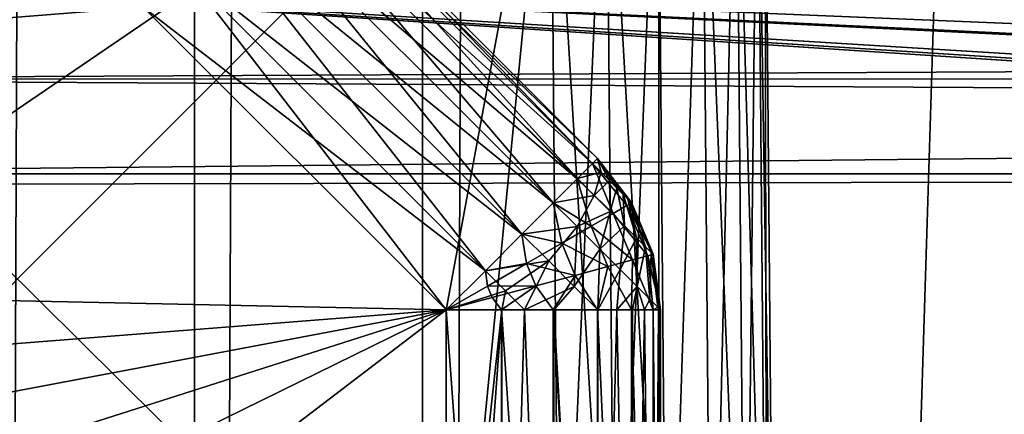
# Model space of a CAD drawing. Header units: metres. Extents: x -206 to 75, y -104 to 104.
# Tile 672 of 1056: x -36.239 to -33.941, y -44.061 to -43.14. Entities that reach past the tile are written whole.
import ezdxf

# ---------------------------------------------------------------- set-up
doc = ezdxf.new("R2010")
doc.units = ezdxf.units.M
doc.layers.add('solid_01_1-CONSUMER_THERM_B_125288', color=7, linetype='CONTINUOUS')

msp = doc.modelspace()

# ---------------------------------------------------------------- linework, layer by layer
at = {"layer": 'solid_01_1-CONSUMER_THERM_B_125288'}
for points in [[(-36.342251, 63.938988), (-35.846645, 63.692299), (-36.32394, -63.959686)], [(-35.846645, 63.692299), (-35.828407, -63.712856), (-36.32394, -63.959686)], [(-35.846645, 63.692299), (-35.314156, 63.540874), (-35.828407, -63.712856)], [(-35.314156, 63.540874), (-35.295959, -63.561279), (-35.828407, -63.712856)], [(-35.314156, 63.540874), (-34.762913, 63.489876), (-35.295959, -63.561279)], [(-34.762913, 63.489876), (-34.744732, -63.510124), (-35.295959, -63.561279)], [(-30.762913, 63.490448), (-34.744732, -63.510124), (-34.762913, 63.489876)], [(-30.762913, 63.490448), (-30.744732, -63.509552), (-34.744732, -63.510124)], [(-35.00005, -42.500031, 48), (-42.803329, -42.803333, 48), (-42.410168, -43.169296, 48)], [(-37.500031, -42.500031, 73), (-34.97823, -45.000031, 73), (-42.803329, -42.803333, 73)], [(-35.00005, -42.500031, 57), (-42.803329, -42.803333, 57), (-42.410168, -43.169296, 57)], [(-37.500031, -42.500031, 55), (-34.97823, -45.000031, 55), (-42.803329, -42.803333, 55)], [(-37.500031, -42.500031, 64), (-34.97823, -45.000031, 64), (-42.803329, -42.803333, 64)], [(-35.00005, -42.500031, 48), (-42.410168, -43.169296, 48), (-41.55146, -43.8116, 48)], [(-35.00005, -42.500031, 57), (-42.410168, -43.169296, 57), (-41.55146, -43.8116, 57)], [(-35.00005, -42.500031, 48), (-41.55146, -43.8116, 48), (-41.089985, -44.085033, 48)], [(-35.00005, -42.500031, 57), (-41.55146, -43.8116, 57), (-41.089985, -44.085033, 57)], [(-35.00005, -42.500031, 48), (-41.089985, -44.085033, 48), (-40.609608, -44.325024, 48)], [(-35.00005, -42.500031, 57), (-41.089985, -44.085033, 57), (-40.609608, -44.325024, 57)], [(-35.00005, -42.500031, 48), (-40.609608, -44.325024, 48), (-40.112709, -44.530243, 48)], [(-35.00005, -42.500031, 57), (-40.609608, -44.325024, 57), (-40.112709, -44.530243, 57)], [(-35.00005, -42.500031, 48), (-40.112709, -44.530243, 48), (-39.602543, -44.699299, 48)], [(-35.00005, -42.500031, 57), (-40.112709, -44.530243, 57), (-39.602543, -44.699299, 57)], [(-35.00005, -42.500031, 48), (-39.602543, -44.699299, 48), (-38.556496, -44.925251, 48)], [(-35.00005, -42.500031, 57), (-39.602543, -44.699299, 57), (-38.556496, -44.925251, 57)], [(-35.00005, -42.500031, 48), (-38.556496, -44.925251, 48), (-37.500031, -45.000031, 48)], [(-35.00005, -42.500031, 57), (-38.556496, -44.925251, 57), (-37.500031, -45.000031, 57)], [(-34.97823, -45.000031, 48), (-35.00005, -42.500031, 48), (-37.500031, -45.000031, 48)], [(-37.500031, -42.500031, 73), (-35.00005, -42.500031, 73), (-34.97823, -45.000031, 73)], [(-34.97823, -45.000031, 57), (-35.00005, -42.500031, 57), (-37.500031, -45.000031, 57)], [(-37.500031, -42.500031, 55), (-35.00005, -42.500031, 55), (-34.97823, -45.000031, 55)], [(-37.500031, -42.500031, 64), (-35.00005, -42.500031, 64), (-34.97823, -45.000031, 64)], [(-35.950985, -43.110294, 66), (-35.243778, -43.817303, 66), (-35.00005, -42.500031, 66)], [(-35.243778, -43.817303, 66), (-35.24361, -45.000031, 66), (-35.00005, -42.500031, 66)], [(-35.00005, -42.500031, 66), (-35.24361, -45.000031, 66), (-34.97823, -45.000031, 66)], [(-34.848797, -45.00116, 48.01704), (-35.00005, -42.500031, 48), (-34.97823, -45.000031, 48)], [(-34.848797, -45.00116, 48.01704), (-34.870502, -42.500031, 48.017078), (-35.00005, -42.500031, 48)], [(-34.870502, -42.500031, 72.982918), (-34.97823, -45.000031, 73), (-35.00005, -42.500031, 73)], [(-34.848797, -45.00116, 57.01704), (-35.00005, -42.500031, 57), (-34.97823, -45.000031, 57)], [(-34.848797, -45.00116, 57.01704), (-34.870502, -42.500031, 57.017078), (-35.00005, -42.500031, 57)], [(-34.870502, -42.500031, 54.982922), (-34.97823, -45.000031, 55), (-35.00005, -42.500031, 55)], [(-35.00005, -42.500031, 66), (-34.97823, -45.000031, 66), (-34.848797, -45.00116, 66.017036)], [(-35.00005, -42.500031, 66), (-34.848797, -45.00116, 66.017036), (-34.870502, -42.500031, 66.017082)], [(-34.870502, -42.500031, 63.982922), (-34.97823, -45.000031, 64), (-35.00005, -42.500031, 64)], [(-34.848801, -45.00116, 72.982964), (-34.97823, -45.000031, 73), (-34.870502, -42.500031, 72.982918)], [(-34.870502, -42.500031, 54.982922), (-34.848801, -45.00116, 54.98296), (-34.97823, -45.000031, 55)], [(-34.870502, -42.500031, 63.982922), (-34.848801, -45.00116, 63.98296), (-34.97823, -45.000031, 64)], [(-34.870502, -42.500031, 54.982922), (-34.750065, -42.500031, 54.933022), (-34.848801, -45.00116, 54.98296)], [(-34.870502, -42.500031, 66.017082), (-34.848797, -45.00116, 66.017036), (-34.728188, -45.002209, 66.066994)], [(-34.870502, -42.500031, 66.017082), (-34.728188, -45.002209, 66.066994), (-34.750065, -42.500031, 66.066978)], [(-34.870502, -42.500031, 63.982922), (-34.750065, -42.500031, 63.933022), (-34.848801, -45.00116, 63.98296)], [(-34.728188, -45.002209, 48.066998), (-34.750065, -42.500031, 48.066978), (-34.870502, -42.500031, 48.017078)], [(-34.728188, -45.002209, 48.066998), (-34.870502, -42.500031, 48.017078), (-34.848797, -45.00116, 48.01704)], [(-34.728188, -45.002209, 57.066998), (-34.750065, -42.500031, 57.066978), (-34.870502, -42.500031, 57.017078)], [(-34.848797, -45.00116, 57.01704), (-34.728188, -45.002209, 57.066998), (-34.870502, -42.500031, 57.017078)], [(-34.848801, -45.00116, 72.982964), (-34.870502, -42.500031, 72.982918), (-34.750065, -42.500031, 72.933022)], [(-34.750065, -42.500031, 54.933022), (-34.728184, -45.002209, 54.933002), (-34.848801, -45.00116, 54.98296)], [(-34.750065, -42.500031, 63.933022), (-34.728184, -45.002209, 63.933002), (-34.848801, -45.00116, 63.98296)], [(-34.728184, -45.002209, 72.933006), (-34.848801, -45.00116, 72.982964), (-34.750065, -42.500031, 72.933022)], [(-34.750065, -42.500031, 54.933022), (-34.646477, -42.500027, 54.853554), (-34.728184, -45.002209, 54.933002)], [(-34.750065, -42.500031, 66.066978), (-34.728188, -45.002209, 66.066994), (-34.646477, -42.500027, 66.146446)], [(-34.750065, -42.500031, 63.933022), (-34.646477, -42.500027, 63.853554), (-34.728184, -45.002209, 63.933002)], [(-34.728188, -45.002209, 48.066998), (-34.646477, -42.500027, 48.146446), (-34.750065, -42.500031, 48.066978)], [(-34.728188, -45.002209, 57.066998), (-34.646477, -42.500027, 57.146446), (-34.750065, -42.500031, 57.066978)], [(-34.728184, -45.002209, 72.933006), (-34.750065, -42.500031, 72.933022), (-34.646477, -42.500027, 72.853554)], [(-34.646477, -42.500027, 66.146446), (-34.728188, -45.002209, 66.066994), (-34.624622, -45.003113, 66.146461)], [(-34.624622, -45.003113, 48.146461), (-34.646477, -42.500027, 48.146446), (-34.728188, -45.002209, 48.066998)], [(-34.728188, -45.002209, 57.066998), (-34.624622, -45.003113, 57.146461), (-34.646477, -42.500027, 57.146446)], [(-34.646477, -42.500027, 54.853554), (-34.624622, -45.003113, 54.853539), (-34.728184, -45.002209, 54.933002)], [(-34.646477, -42.500027, 63.853554), (-34.624622, -45.003113, 63.853539), (-34.728184, -45.002209, 63.933002)], [(-34.624622, -45.003113, 72.853539), (-34.728184, -45.002209, 72.933006), (-34.646477, -42.500027, 72.853554)], [(-34.646477, -42.500027, 54.853554), (-34.567005, -42.500027, 54.749966), (-34.624622, -45.003113, 54.853539)], [(-34.646477, -42.500027, 66.146446), (-34.624622, -45.003113, 66.146461), (-34.545158, -45.003803, 66.250015)], [(-34.646477, -42.500027, 66.146446), (-34.545158, -45.003803, 66.250015), (-34.567005, -42.500027, 66.250031)], [(-34.646477, -42.500027, 63.853554), (-34.567005, -42.500027, 63.749966), (-34.624622, -45.003113, 63.853539)], [(-34.545158, -45.003803, 48.250015), (-34.567005, -42.500027, 48.250034), (-34.646477, -42.500027, 48.146446)], [(-34.545158, -45.003803, 48.250015), (-34.646477, -42.500027, 48.146446), (-34.624622, -45.003113, 48.146461)], [(-34.545158, -45.003803, 57.250015), (-34.567005, -42.500027, 57.250034), (-34.646477, -42.500027, 57.146446)], [(-34.624622, -45.003113, 57.146461), (-34.545158, -45.003803, 57.250015), (-34.646477, -42.500027, 57.146446)], [(-34.624622, -45.003113, 72.853539), (-34.646477, -42.500027, 72.853554), (-34.567005, -42.500027, 72.749969)], [(-34.567005, -42.500027, 54.749966), (-34.545158, -45.003807, 54.749985), (-34.624622, -45.003113, 54.853539)], [(-34.567005, -42.500027, 63.749966), (-34.545158, -45.003807, 63.749985), (-34.624622, -45.003113, 63.853539)], [(-34.545158, -45.003807, 72.749985), (-34.624622, -45.003113, 72.853539), (-34.567005, -42.500027, 72.749969)], [(-34.567005, -42.500027, 54.749966), (-34.517109, -42.500027, 54.629539), (-34.545158, -45.003807, 54.749985)], [(-34.567005, -42.500027, 66.250031), (-34.545158, -45.003803, 66.250015), (-34.495209, -45.004246, 66.370598)], [(-34.567005, -42.500027, 66.250031), (-34.495209, -45.004246, 66.370598), (-34.517109, -42.500027, 66.370461)], [(-34.567005, -42.500027, 63.749966), (-34.517109, -42.500027, 63.629539), (-34.545158, -45.003807, 63.749985)], [(-34.495209, -45.004246, 48.370602), (-34.517109, -42.500027, 48.370461), (-34.567005, -42.500027, 48.250034)], [(-34.495209, -45.004246, 48.370602), (-34.567005, -42.500027, 48.250034), (-34.545158, -45.003803, 48.250015)], [(-34.495209, -45.004246, 57.370602), (-34.517109, -42.500027, 57.370461), (-34.567005, -42.500027, 57.250034)], [(-34.545158, -45.003803, 57.250015), (-34.495209, -45.004246, 57.370602), (-34.567005, -42.500027, 57.250034)], [(-34.545158, -45.003807, 72.749985), (-34.567005, -42.500027, 72.749969), (-34.517109, -42.500027, 72.629539)], [(-34.517109, -42.500027, 54.629539), (-34.495209, -45.004246, 54.629398), (-34.545158, -45.003807, 54.749985)], [(-34.517109, -42.500027, 63.629539), (-34.495209, -45.004246, 63.629398), (-34.545158, -45.003807, 63.749985)], [(-34.495209, -45.004246, 72.629402), (-34.545158, -45.003807, 72.749985), (-34.517109, -42.500027, 72.629539)], [(-34.517109, -42.500027, 54.629539), (-34.500031, -42.500027, 54.5), (-34.495209, -45.004246, 54.629398)], [(-34.517109, -42.500027, 66.370461), (-34.478172, -45.004391, 66.5), (-34.500031, -42.500027, 66.5)], [(-34.517109, -42.500027, 66.370461), (-34.495209, -45.004246, 66.370598), (-34.478172, -45.004391, 66.5)], [(-34.495209, -45.004246, 72.629402), (-34.517109, -42.500027, 72.629539), (-34.500031, -42.500027, 72.5)], [(-34.517109, -42.500027, 57.370461), (-34.478172, -45.004391, 57.5), (-34.500031, -42.500027, 57.5)], [(-34.495209, -45.004246, 57.370602), (-34.478172, -45.004391, 57.5), (-34.517109, -42.500027, 57.370461)], [(-34.517109, -42.500027, 63.629539), (-34.500031, -42.500027, 63.5), (-34.495209, -45.004246, 63.629398)], [(-34.517109, -42.500027, 48.370461), (-34.478172, -45.004391, 48.5), (-34.500031, -42.500027, 48.5)], [(-34.495209, -45.004246, 48.370602), (-34.478172, -45.004391, 48.5), (-34.517109, -42.500027, 48.370461)], [(-34.500031, -42.500027, 54.5), (-34.478172, -45.004391, 54.5), (-34.495209, -45.004246, 54.629398)], [(-34.500031, -42.500027, 48.5), (-34.478172, -45.004391, 54.5), (-34.500031, -42.500027, 54.5)], [(-34.500031, -42.500027, 48.5), (-34.478172, -45.004391, 48.5), (-34.478172, -45.004391, 54.5)], [(-34.478172, -45.004391, 72.5), (-34.500031, -42.500027, 66.5), (-34.478172, -45.004391, 66.5)], [(-34.478172, -45.004391, 72.5), (-34.500031, -42.500027, 72.5), (-34.500031, -42.500027, 66.5)], [(-34.495209, -45.004246, 72.629402), (-34.500031, -42.500027, 72.5), (-34.478172, -45.004391, 72.5)], [(-34.478172, -45.004391, 63.5), (-34.500031, -42.500027, 57.5), (-34.478172, -45.004391, 57.5)], [(-34.478172, -45.004391, 63.5), (-34.500031, -42.500027, 63.5), (-34.500031, -42.500027, 57.5)], [(-34.495209, -45.004246, 63.629398), (-34.500031, -42.500027, 63.5), (-34.478172, -45.004391, 63.5)], [(-35.644844, -42.804066, 66.25), (-35.609528, -42.768742, 66.37059), (-34.937496, -43.510933, 66.250343)], [(-35.609432, -42.768646, 72.5289), (-35.644707, -42.803928, 72.649658), (-34.902321, -43.475746, 72.529411)], [(-35.609528, -42.768742, 66.37059), (-35.597485, -42.756691, 66.5), (-34.902225, -43.475651, 66.371094)], [(-35.609528, -42.768742, 66.37059), (-34.902225, -43.475651, 66.371094), (-34.937496, -43.510933, 66.250343)], [(-35.597485, -42.756691, 72.400002), (-35.609432, -42.768646, 72.5289), (-34.890274, -43.463696, 72.400002)], [(-35.609432, -42.768646, 72.5289), (-34.902321, -43.475746, 72.529411), (-34.890274, -43.463696, 72.400002)], [(-34.890274, -43.463696, 66.5), (-35.597485, -42.756691, 72.400002), (-34.890274, -43.463696, 72.400002)], [(-34.890274, -43.463696, 66.5), (-35.597485, -42.756691, 66.5), (-35.597485, -42.756691, 72.400002)], [(-34.902225, -43.475651, 66.371094), (-35.597485, -42.756691, 66.5), (-34.890274, -43.463696, 66.5)], [(-34.97823, -45.000031, 73), (-42.410168, -43.169296, 73), (-42.803329, -42.803333, 73)], [(-34.97823, -45.000031, 55), (-42.410168, -43.169296, 55), (-42.803329, -42.803333, 55)], [(-34.97823, -45.000031, 64), (-42.410168, -43.169296, 64), (-42.803329, -42.803333, 64)], [(-35.701023, -42.86026, 66.146446), (-35.644844, -42.804066, 66.25), (-34.993683, -43.567135, 66.146629)], [(-35.644707, -42.803928, 72.649658), (-35.70089, -42.86013, 72.753365), (-34.937637, -43.51107, 72.650002)], [(-35.644844, -42.804066, 66.25), (-34.937496, -43.510933, 66.250343), (-34.993683, -43.567135, 66.146629)], [(-35.644707, -42.803928, 72.649658), (-34.937637, -43.51107, 72.650002), (-34.902321, -43.475746, 72.529411)], [(-35.774235, -42.933495, 66.066986), (-35.701023, -42.86026, 66.146446), (-35.066948, -43.640419, 66.067055)], [(-35.70089, -42.86013, 72.753365), (-35.774155, -42.933414, 72.832947), (-34.993813, -43.567265, 72.753555)], [(-35.701023, -42.86026, 66.146446), (-34.993683, -43.567135, 66.146629), (-35.066948, -43.640419, 66.067055)], [(-35.70089, -42.86013, 72.753365), (-34.993813, -43.567265, 72.753555), (-34.937637, -43.51107, 72.650002)], [(-35.774155, -42.933414, 72.832947), (-35.859493, -43.018776, 72.882965), (-35.067028, -43.640499, 72.833015)], [(-35.859493, -43.018776, 66.017036), (-35.774235, -42.933495, 66.066986), (-35.152287, -43.72578, 66.017036)], [(-35.774235, -42.933495, 66.066986), (-35.066948, -43.640419, 66.067055), (-35.152287, -43.72578, 66.017036)], [(-35.774155, -42.933414, 72.832947), (-35.067028, -43.640499, 72.833015), (-34.993813, -43.567265, 72.753555)], [(37.499969, -44.999996, 75), (37.499969, -42.999996, 75), (-37.500031, -43.000031, 75)], [(-37.500031, -45.000031, 46), (37.499969, -42.999996, 46), (-0.000026, -44.55809, 46)], [(-37.500031, -43.000031, 46), (37.499969, -42.999996, 46), (-37.500031, -45.000031, 46)], [(37.499969, -44.999996, 75), (-37.500031, -43.000031, 75), (-0.000032, -44.55809, 75)], [(-2.700174, -44.669907, 75), (-0.000032, -44.55809, 75), (-37.500031, -43.000031, 75)], [(-2.966629, -44.689358, 75), (-2.700174, -44.669907, 75), (-37.500031, -43.000031, 75)], [(-5.937171, -44.940311, 75), (-2.966629, -44.689358, 75), (-37.500031, -43.000031, 75)], [(-6.608119, -44.985512, 75), (-5.937171, -44.940311, 75), (-37.500031, -43.000031, 75)], [(-7.215464, -45.000015, 75), (-6.608119, -44.985512, 75), (-37.500031, -43.000031, 75)], [(-37.500031, -45.000031, 75), (-7.215464, -45.000015, 75), (-37.500031, -43.000031, 75)], [(-35.859493, -43.018776, 66.017036), (-35.243778, -43.817303, 66), (-35.950985, -43.110294, 66)], [(-35.859493, -43.018776, 72.882965), (-35.950985, -43.110294, 72.900002), (-35.152287, -43.72578, 72.882965)], [(-35.859493, -43.018776, 66.017036), (-35.152287, -43.72578, 66.017036), (-35.243778, -43.817303, 66)], [(-35.859493, -43.018776, 72.882965), (-35.152287, -43.72578, 72.882965), (-35.067028, -43.640499, 72.833015)], [(-23.417843, -43.211075, 13.542656), (-23.417772, -43.065559, 13.599311), (-37.500031, -43.066956, 13.598642)], [(-23.417843, -43.211075, 13.542656), (-37.500031, -43.066956, 13.598642), (-37.500031, -43.278603, 13.524823)], [(-42.832809, -43.657173, 72.900002), (-35.950985, -43.110294, 72.900002), (-37.59388, -43.110531, 72.900002)], [(-42.832809, -43.657173, 72.900002), (-35.243778, -43.817303, 72.900002), (-35.950985, -43.110294, 72.900002)], [(-35.152287, -43.72578, 72.882965), (-35.950985, -43.110294, 72.900002), (-35.243778, -43.817303, 72.900002)], [(-34.97823, -45.000031, 73), (-41.55146, -43.8116, 73), (-42.410168, -43.169296, 73)], [(-34.97823, -45.000031, 55), (-41.55146, -43.8116, 55), (-42.410168, -43.169296, 55)], [(-34.97823, -45.000031, 64), (-41.55146, -43.8116, 64), (-42.410168, -43.169296, 64)], [(-23.417252, -43.277641, 13.525041), (-23.417843, -43.211075, 13.542656), (-37.500031, -43.278603, 13.524823)], [(-23.414864, -43.356968, 13.510285), (-23.417252, -43.277641, 13.525041), (-37.500031, -43.278603, 13.524823)], [(-23.414864, -43.356968, 13.510285), (-37.500031, -43.278603, 13.524823), (-37.500031, -43.500031, 13.5)], [(-23.414864, -43.356968, 13.510285), (-37.500031, -43.500031, 13.5), (-23.418198, -43.500023, 13.5)], [(-34.902321, -43.475746, 72.529411), (-34.937637, -43.51107, 72.650002), (-34.853737, -43.5919, 72.616943)], [(-34.881939, -43.49593, 66.374329), (-34.937496, -43.510933, 66.250343), (-34.902225, -43.475651, 66.371094)], [(-34.890274, -43.463696, 72.400002), (-34.902321, -43.475746, 72.529411), (-34.810867, -43.567127, 72.400002)], [(-34.902321, -43.475746, 72.529411), (-34.853737, -43.5919, 72.616943), (-34.82172, -43.573399, 72.511261)], [(-34.902321, -43.475746, 72.529411), (-34.82172, -43.573399, 72.511261), (-34.810867, -43.567127, 72.400002)], [(-34.881939, -43.49593, 66.374329), (-34.902225, -43.475651, 66.371094), (-34.890274, -43.463696, 66.5)], [(-34.890274, -43.463696, 66.5), (-34.890274, -43.463696, 72.400002), (-34.810867, -43.567127, 72.400002)], [(-34.811062, -43.566784, 66.5), (-34.890274, -43.463696, 66.5), (-34.810867, -43.567127, 72.400002)], [(-34.862671, -43.515194, 66.383865), (-34.881939, -43.49593, 66.374329), (-34.890274, -43.463696, 66.5)], [(-34.845387, -43.532471, 66.399216), (-34.862671, -43.515194, 66.383865), (-34.890274, -43.463696, 66.5)], [(-34.830952, -43.546902, 66.419632), (-34.845387, -43.532471, 66.399216), (-34.890274, -43.463696, 66.5)], [(-34.820091, -43.557762, 66.444069), (-34.830952, -43.546902, 66.419632), (-34.890274, -43.463696, 66.5)], [(-34.813351, -43.564499, 66.471313), (-34.820091, -43.557762, 66.444069), (-34.890274, -43.463696, 66.5)], [(-34.811062, -43.566784, 66.5), (-34.813351, -43.564499, 66.471313), (-34.890274, -43.463696, 66.5)], [(-54.384647, -43.556973, 13.5), (-23.418198, -43.500023, 13.5), (-37.500031, -43.500031, 13.5)], [(-35.997684, -44.4603, 13.5), (-23.418198, -43.500023, 13.5), (-54.384647, -43.556973, 13.5)], [(-35.997684, -44.4603, 13.5), (-35.601128, -44.477539, 13.5), (-23.418198, -43.500023, 13.5)], [(-35.601128, -44.477539, 13.5), (-35.207577, -44.529274, 13.5), (-23.418198, -43.500023, 13.5)], [(-35.207577, -44.529274, 13.5), (-34.820023, -44.615116, 13.5), (-23.418198, -43.500023, 13.5)], [(-34.898209, -43.550209, 66.256599), (-34.937496, -43.510933, 66.250343), (-34.881939, -43.49593, 66.374329)], [(-34.898209, -43.550209, 66.256599), (-34.881939, -43.49593, 66.374329), (-34.862671, -43.515194, 66.383865)], [(-34.820023, -44.615116, 13.5), (-34.441422, -44.734409, 13.5), (-23.418198, -43.500023, 13.5)], [(-34.441422, -44.734409, 13.5), (-34.074657, -44.88625, 13.5), (-23.418198, -43.500023, 13.5)], [(-34.074657, -44.88625, 13.5), (-33.722519, -45.069481, 13.5), (-23.418198, -43.500023, 13.5)], [(-34.937637, -43.51107, 72.650002), (-34.993813, -43.567265, 72.753555), (-34.905315, -43.621704, 72.711746)], [(-34.898209, -43.550209, 66.256599), (-34.993683, -43.567135, 66.146629), (-34.937496, -43.510933, 66.250343)], [(-34.937637, -43.51107, 72.650002), (-34.905315, -43.621704, 72.711746), (-34.853737, -43.5919, 72.616943)], [(-34.860889, -43.587517, 66.275063), (-34.898209, -43.550209, 66.256599), (-34.862671, -43.515194, 66.383865)], [(-34.860889, -43.587517, 66.275063), (-34.862671, -43.515194, 66.383865), (-34.845387, -43.532471, 66.399216)], [(-34.938076, -43.622726, 66.155495), (-34.993683, -43.567135, 66.146629), (-34.898209, -43.550209, 66.256599)], [(-34.938076, -43.622726, 66.155495), (-34.898209, -43.550209, 66.256599), (-34.860889, -43.587517, 66.275063)], [(-34.827412, -43.620983, 66.30481), (-34.860889, -43.587517, 66.275063), (-34.845387, -43.532471, 66.399216)], [(-34.827412, -43.620983, 66.30481), (-34.845387, -43.532471, 66.399216), (-34.830952, -43.546902, 66.419632)], [(-34.799458, -43.648933, 66.344337), (-34.830952, -43.546902, 66.419632), (-34.820091, -43.557762, 66.444069)], [(-34.799458, -43.648933, 66.344337), (-34.827412, -43.620983, 66.30481), (-34.830952, -43.546902, 66.419632)], [(-35.997684, -44.4603, 13.5), (-54.384647, -43.556973, 13.5), (-54.985989, -44.524258, 13.5)], [(-34.993813, -43.567265, 72.753555), (-35.067028, -43.640499, 72.833015), (-34.973862, -43.66132, 72.790916)], [(-34.938076, -43.622726, 66.155495), (-35.066948, -43.640419, 66.067055), (-34.993683, -43.567135, 66.146629)], [(-34.993813, -43.567265, 72.753555), (-34.973862, -43.66132, 72.790916), (-34.905315, -43.621704, 72.711746)], [(-34.82172, -43.573399, 72.511261), (-34.853737, -43.5919, 72.616943), (-34.772942, -43.691067, 72.511261)], [(-34.810867, -43.567127, 72.400002), (-34.82172, -43.573399, 72.511261), (-34.760834, -43.68782, 72.400002)], [(-34.82172, -43.573399, 72.511261), (-34.772942, -43.691067, 72.511261), (-34.760834, -43.68782, 72.400002)], [(-34.778419, -43.669964, 66.391678), (-34.820091, -43.557762, 66.444069), (-34.813351, -43.564499, 66.471313)], [(-34.778419, -43.669964, 66.391678), (-34.799458, -43.648933, 66.344337), (-34.820091, -43.557762, 66.444069)], [(-34.765362, -43.683018, 66.444443), (-34.813351, -43.564499, 66.471313), (-34.811062, -43.566784, 66.5)], [(-34.765362, -43.683018, 66.444443), (-34.778419, -43.669964, 66.391678), (-34.813351, -43.564499, 66.471313)], [(-34.760937, -43.687443, 66.5), (-34.811062, -43.566784, 66.5), (-34.810867, -43.567127, 72.400002)], [(-34.760937, -43.687443, 66.5), (-34.765362, -43.683018, 66.444443), (-34.811062, -43.566784, 66.5)], [(-34.760937, -43.687443, 66.5), (-34.810867, -43.567127, 72.400002), (-34.760834, -43.68782, 72.400002)], [(-34.885254, -43.675533, 66.181625), (-34.938076, -43.622726, 66.155495), (-34.860889, -43.587517, 66.275063)], [(-34.853737, -43.5919, 72.616943), (-34.905315, -43.621704, 72.711746), (-34.808662, -43.700645, 72.616943)], [(-34.885254, -43.675533, 66.181625), (-34.860889, -43.587517, 66.275063), (-34.827412, -43.620983, 66.30481)], [(-34.853737, -43.5919, 72.616943), (-34.808662, -43.700645, 72.616943), (-34.772942, -43.691067, 72.511261)], [(-35.004478, -43.702869, 66.076157), (-35.152287, -43.72578, 66.017036), (-35.066948, -43.640419, 66.067055)], [(-35.067028, -43.640499, 72.833015), (-35.152287, -43.72578, 72.882965), (-35.055946, -43.708755, 72.850487)], [(-35.067028, -43.640499, 72.833015), (-35.055946, -43.708755, 72.850487), (-34.973862, -43.66132, 72.790916)], [(-35.004478, -43.702869, 66.076157), (-35.066948, -43.640419, 66.067055), (-34.938076, -43.622726, 66.155495)], [(-34.944641, -43.762691, 66.103096), (-35.004478, -43.702869, 66.076157), (-34.938076, -43.622726, 66.155495)], [(-34.905315, -43.621704, 72.711746), (-34.973862, -43.66132, 72.790916), (-34.866196, -43.716072, 72.711746)], [(-34.944641, -43.762691, 66.103096), (-34.938076, -43.622726, 66.155495), (-34.885254, -43.675533, 66.181625)], [(-34.905315, -43.621704, 72.711746), (-34.866196, -43.716072, 72.711746), (-34.808662, -43.700645, 72.616943)], [(-34.837872, -43.722904, 66.223724), (-34.885254, -43.675533, 66.181625), (-34.827412, -43.620983, 66.30481)], [(-34.837872, -43.722904, 66.223724), (-34.827412, -43.620983, 66.30481), (-34.799458, -43.648933, 66.344337)], [(-42.832809, -43.657173, 72.900002), (-41.91898, -44.34108, 72.900002), (-35.243778, -43.817303, 72.900002)], [(-34.973862, -43.66132, 72.790916), (-35.055946, -43.708755, 72.850487), (-34.942669, -43.736572, 72.790916)], [(-34.973862, -43.66132, 72.790916), (-34.942669, -43.736572, 72.790916), (-34.866196, -43.716072, 72.711746)], [(-34.798302, -43.762463, 66.279678), (-34.837872, -43.722904, 66.223724), (-34.799458, -43.648933, 66.344337)], [(-34.798302, -43.762463, 66.279678), (-34.799458, -43.648933, 66.344337), (-34.778419, -43.669964, 66.391678)], [(-34.890041, -43.817249, 66.146629), (-34.944641, -43.762691, 66.103096), (-34.885254, -43.675533, 66.181625)], [(-34.890041, -43.817249, 66.146629), (-34.885254, -43.675533, 66.181625), (-34.837872, -43.722904, 66.223724)], [(-34.768528, -43.792225, 66.34668), (-34.798302, -43.762463, 66.279678), (-34.778419, -43.669964, 66.391678)], [(-34.768528, -43.792225, 66.34668), (-34.778419, -43.669964, 66.391678), (-34.765362, -43.683018, 66.444443)], [(-34.760834, -43.68782, 72.400002), (-34.772942, -43.691067, 72.511261), (-34.743778, -43.81723, 72.400002)], [(-34.750046, -43.810703, 66.421371), (-34.768528, -43.792225, 66.34668), (-34.765362, -43.683018, 66.444443)], [(-34.750046, -43.810703, 66.421371), (-34.765362, -43.683018, 66.444443), (-34.760937, -43.687443, 66.5)], [(-34.743778, -43.81723, 66.5), (-34.760937, -43.687443, 66.5), (-34.760834, -43.68782, 72.400002)], [(-34.743778, -43.81723, 66.5), (-34.750046, -43.810703, 66.421371), (-34.760937, -43.687443, 66.5)], [(-34.743778, -43.81723, 66.5), (-34.760834, -43.68782, 72.400002), (-34.743778, -43.81723, 72.400002)], [(-35.105457, -43.772594, 66.021599), (-35.152287, -43.72578, 66.017036), (-35.004478, -43.702869, 66.076157)], [(-35.152287, -43.72578, 72.882965), (-35.147446, -43.761631, 72.887466), (-35.055946, -43.708755, 72.850487)], [(-35.055946, -43.708755, 72.850487), (-35.147446, -43.761631, 72.887466), (-35.034237, -43.761124, 72.850487)], [(-35.060535, -43.817276, 66.03479), (-35.105457, -43.772594, 66.021599), (-35.004478, -43.702869, 66.076157)], [(-35.060535, -43.817276, 66.03479), (-35.004478, -43.702869, 66.076157), (-34.944641, -43.762691, 66.103096)], [(-35.055946, -43.708755, 72.850487), (-35.034237, -43.761124, 72.850487), (-34.942669, -43.736572, 72.790916)], [(-34.808662, -43.700645, 72.616943), (-34.866196, -43.716072, 72.711746), (-34.810764, -43.817238, 72.650002)], [(-34.808662, -43.700645, 72.616943), (-34.810764, -43.817238, 72.650002), (-34.760815, -43.81723, 72.529411)], [(-34.772942, -43.691067, 72.511261), (-34.808662, -43.700645, 72.616943), (-34.760815, -43.81723, 72.529411)], [(-34.772942, -43.691067, 72.511261), (-34.760815, -43.81723, 72.529411), (-34.743778, -43.81723, 72.400002)], [(-35.105457, -43.772594, 66.021599), (-35.243778, -43.817303, 66), (-35.152287, -43.72578, 66.017036)], [(-35.152287, -43.72578, 72.882965), (-35.243778, -43.817303, 72.900002), (-35.147446, -43.761631, 72.887466)], [(-34.866196, -43.716072, 72.711746), (-34.942669, -43.736572, 72.790916), (-34.890224, -43.817249, 72.753555)], [(-34.866196, -43.716072, 72.711746), (-34.890224, -43.817249, 72.753555), (-34.810764, -43.817238, 72.650002)], [(-34.845467, -43.817245, 66.197762), (-34.890041, -43.817249, 66.146629), (-34.837872, -43.722904, 66.223724)], [(-34.845467, -43.817245, 66.197762), (-34.837872, -43.722904, 66.223724), (-34.798302, -43.762463, 66.279678)], [(-34.942669, -43.736572, 72.790916), (-35.034237, -43.761124, 72.850487), (-34.993778, -43.817265, 72.833015)], [(-34.942669, -43.736572, 72.790916), (-34.993778, -43.817265, 72.833015), (-34.890224, -43.817249, 72.753555)], [(-35.147446, -43.761631, 72.887466), (-35.243778, -43.817303, 72.900002), (-35.136314, -43.78849, 72.887466)], [(-35.113747, -43.817284, 66.017204), (-35.243778, -43.817303, 66), (-35.105457, -43.772594, 66.021599)], [(-35.147446, -43.761631, 72.887466), (-35.136314, -43.78849, 72.887466), (-35.034237, -43.761124, 72.850487)], [(-35.034237, -43.761124, 72.850487), (-35.136314, -43.78849, 72.887466), (-35.114368, -43.817284, 72.882965)], [(-35.034237, -43.761124, 72.850487), (-35.114368, -43.817284, 72.882965), (-34.993778, -43.817265, 72.833015)], [(-35.113747, -43.817284, 66.017204), (-35.105457, -43.772594, 66.021599), (-35.060535, -43.817276, 66.03479)], [(-34.992802, -43.817265, 66.067551), (-35.060535, -43.817276, 66.03479), (-34.944641, -43.762691, 66.103096)], [(-34.992802, -43.817265, 66.067551), (-34.944641, -43.762691, 66.103096), (-34.890041, -43.817249, 66.146629)], [(-34.809193, -43.817238, 66.252747), (-34.845467, -43.817245, 66.197762), (-34.798302, -43.762463, 66.279678)], [(-34.780674, -43.817234, 66.311501), (-34.809193, -43.817238, 66.252747), (-34.798302, -43.762463, 66.279678)], [(-34.780674, -43.817234, 66.311501), (-34.798302, -43.762463, 66.279678), (-34.768528, -43.792225, 66.34668)], [(-35.136314, -43.78849, 72.887466), (-35.243778, -43.817303, 72.900002), (-35.114368, -43.817284, 72.882965)], [(-34.760223, -43.81723, 66.372826), (-34.780674, -43.817234, 66.311501), (-34.768528, -43.792225, 66.34668)], [(-34.760223, -43.81723, 66.372826), (-34.768528, -43.792225, 66.34668), (-34.750046, -43.810703, 66.421371)], [(-41.91898, -44.34108, 72.900002), (-40.916737, -44.888157, 72.900002), (-35.243778, -43.817303, 72.900002)], [(-34.97823, -45.000031, 73), (-41.089985, -44.085033, 73), (-41.55146, -43.8116, 73)], [(-34.97823, -45.000031, 55), (-41.089985, -44.085033, 55), (-41.55146, -43.8116, 55)], [(-34.97823, -45.000031, 64), (-41.089985, -44.085033, 64), (-41.55146, -43.8116, 64)], [(-40.916737, -44.888157, 72.900002), (-39.847382, -45.286812, 72.900002), (-35.243778, -43.817303, 72.900002)], [(-39.847382, -45.286812, 72.900002), (-38.732285, -45.529232, 72.900002), (-35.243778, -43.817303, 72.900002)], [(-38.732285, -45.529232, 72.900002), (-37.593521, -45.610531, 72.900002), (-35.243778, -43.817303, 72.900002)], [(-37.593521, -45.610531, 72.900002), (-35.243523, -45.610195, 72.900002), (-35.243778, -43.817303, 72.900002)], [(-35.113747, -43.817284, 66.017204), (-35.24361, -45.000031, 66), (-35.243778, -43.817303, 66)], [(-35.114368, -43.817284, 72.882965), (-35.243778, -43.817303, 72.900002), (-35.113979, -45.610176, 72.882919)], [(-35.113979, -45.610176, 72.882919), (-35.243778, -43.817303, 72.900002), (-35.243523, -45.610195, 72.900002)], [(-35.113747, -43.817284, 66.017204), (-35.243523, -45.610195, 66), (-35.24361, -45.000031, 66)], [(-35.113747, -43.817284, 66.017204), (-35.113979, -45.610176, 66.017082), (-35.243523, -45.610195, 66)], [(-34.993778, -43.817265, 72.833015), (-35.114368, -43.817284, 72.882965), (-34.993549, -45.610157, 72.833023)], [(-35.114368, -43.817284, 72.882965), (-35.113979, -45.610176, 72.882919), (-34.993549, -45.610157, 72.833023)], [(-35.060535, -43.817276, 66.03479), (-34.993549, -45.610157, 66.066978), (-35.113979, -45.610176, 66.017082)], [(-35.113747, -43.817284, 66.017204), (-35.060535, -43.817276, 66.03479), (-35.113979, -45.610176, 66.017082)], [(-34.992802, -43.817265, 66.067551), (-34.993549, -45.610157, 66.066978), (-35.060535, -43.817276, 66.03479)], [(-34.890224, -43.817249, 72.753555), (-34.993778, -43.817265, 72.833015), (-34.889965, -45.610142, 72.753555)], [(-34.993778, -43.817265, 72.833015), (-34.993549, -45.610157, 72.833023), (-34.889965, -45.610142, 72.753555)], [(-34.992802, -43.817265, 66.067551), (-34.889965, -45.610142, 66.146446), (-34.993549, -45.610157, 66.066978)], [(-34.992802, -43.817265, 66.067551), (-34.890041, -43.817249, 66.146629), (-34.889965, -45.610142, 66.146446)], [(-34.810764, -43.817238, 72.650002), (-34.890224, -43.817249, 72.753555), (-34.810497, -45.61013, 72.649971)], [(-34.890224, -43.817249, 72.753555), (-34.889965, -45.610142, 72.753555), (-34.810497, -45.61013, 72.649971)], [(-34.845467, -43.817245, 66.197762), (-34.889965, -45.610142, 66.146446), (-34.890041, -43.817249, 66.146629)], [(-34.845467, -43.817245, 66.197762), (-34.810497, -45.61013, 66.250031), (-34.889965, -45.610142, 66.146446)], [(-34.809193, -43.817238, 66.252747), (-34.810497, -45.61013, 66.250031), (-34.845467, -43.817245, 66.197762)], [(-34.760815, -43.81723, 72.529411), (-34.810764, -43.817238, 72.650002), (-34.760601, -45.610126, 72.529541)], [(-34.810764, -43.817238, 72.650002), (-34.810497, -45.61013, 72.649971), (-34.760601, -45.610126, 72.529541)], [(-34.780674, -43.817234, 66.311501), (-34.760601, -45.610126, 66.370461), (-34.810497, -45.61013, 66.250031)], [(-34.780674, -43.817234, 66.311501), (-34.810497, -45.61013, 66.250031), (-34.809193, -43.817238, 66.252747)], [(-34.760223, -43.81723, 66.372826), (-34.760601, -45.610126, 66.370461), (-34.780674, -43.817234, 66.311501)], [(-34.760815, -43.81723, 72.529411), (-34.760601, -45.610126, 72.529541), (-34.743523, -45.610123, 72.400002)], [(-34.743778, -43.81723, 72.400002), (-34.760815, -43.81723, 72.529411), (-34.743523, -45.610123, 72.400002)], [(-34.743778, -43.81723, 66.5), (-34.743523, -45.610123, 66.5), (-34.760601, -45.610126, 66.370461)], [(-34.747913, -43.81723, 66.435837), (-34.760601, -45.610126, 66.370461), (-34.760223, -43.81723, 66.372826)], [(-34.743778, -43.81723, 66.5), (-34.760601, -45.610126, 66.370461), (-34.747913, -43.81723, 66.435837)], [(-34.747913, -43.81723, 66.435837), (-34.760223, -43.81723, 66.372826), (-34.750046, -43.810703, 66.421371)], [(-34.747913, -43.81723, 66.435837), (-34.750046, -43.810703, 66.421371), (-34.743778, -43.81723, 66.5)], [(-34.743778, -43.81723, 72.400002), (-34.743523, -45.610123, 72.400002), (-34.743523, -45.610123, 66.5)], [(-34.743778, -43.81723, 66.5), (-34.743778, -43.81723, 72.400002), (-34.743523, -45.610123, 66.5)]]:
    msp.add_3dface(points, dxfattribs=at)

doc.saveas('drawing.dxf')
